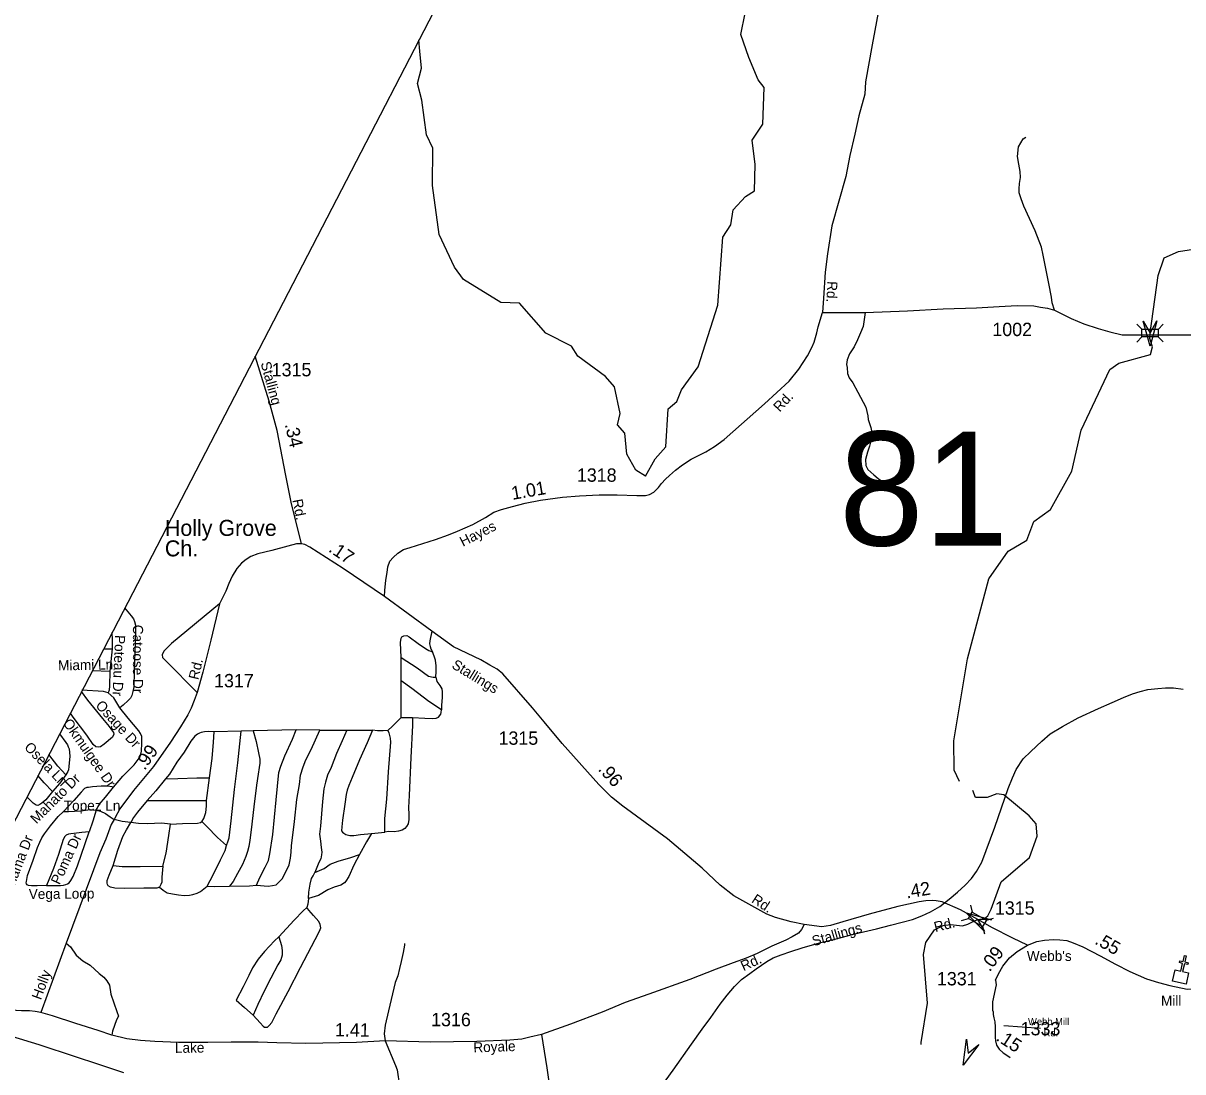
# Model space of a CAD drawing. Extents: x 2220236 to 2384410, y 720751 to 894131.
# Drawn here: x 2242976 to 2253834, y 796802 to 806622 of the extents above; entities that cross this region are included whole.
import ezdxf

# ---------------------------------------------------------------- set-up
doc = ezdxf.new("R2010")
doc.units = 0
doc.layers.add('Default', color=7, linetype='Continuous')

msp = doc.modelspace()

# ---------------------------------------------------------------- linework, layer by layer
at = {"layer": 'Default'}
for p, q in [((2253403, 803804), (2253452, 803756)), ((2253603, 803755), (2253652, 803804)), ((2253403, 803636), (2253452, 803685)), ((2253603, 803686), (2253652, 803637)), ((2243728, 800764), (2243808, 800763)), ((2243808, 800763), (2243788, 800553)), ((2246514, 800463), (2246514, 800682)), ((2243621, 800559), (2243788, 800553)), ((2246516, 800121), (2246621, 800119)), ((2245016, 799993), (2244766, 799985)), ((2245129, 799997), (2245016, 799993)), ((2245532, 800005), (2245129, 799997)), ((2245754, 800003), (2245532, 800005)), ((2245754, 800003), (2246008, 800002)), ((2244694, 799342), (2244721, 799554)), ((2246239, 799033), (2246363, 799048)), ((2251845, 798364), (2251863, 798298)), ((2251762, 798218), (2251829, 798237)), ((2251995, 798223), (2252061, 798241)), ((2251960, 798163), (2251979, 798096))]:
    msp.add_line(p, q, dxfattribs=at)
for points in [[(2293118, 894131), (2291904, 891776), (2258822, 829665), (2255410, 823324), (2242089, 797599), (2231460, 775981), (2225011, 762953), (2220576, 753519)], [(2251032, 806993), (2250925, 806420), (2250862, 806072), (2250857, 805957), (2250801, 805756), (2250763, 805583), (2250717, 805382), (2250679, 805185), (2250549, 804725), (2250508, 804462), (2250485, 804290), (2250471, 804047), (2250461, 803914)], [(2248804, 802379), (2248895, 802544), (2248994, 802654), (2249015, 803011), (2249098, 803078), (2249139, 803189), (2249296, 803405), (2249482, 803982), (2249527, 804617), (2249601, 804734), (2249625, 804874), (2249741, 805000), (2249824, 805051), (2249830, 805300), (2249803, 805527), (2249902, 805676), (2249916, 806020), (2249857, 806093), (2249772, 806302), (2249695, 806516), (2249735, 806716)], [(2248804, 802379), (2248712, 802437), (2248628, 802586), (2248609, 802783), (2248542, 802860), (2248566, 802968), (2248514, 803218), (2248430, 803315), (2248170, 803504), (2248111, 803597), (2247869, 803720), (2247625, 804001), (2247450, 804007), (2247098, 804221), (2247014, 804338), (2246870, 804643), (2246808, 805103), (2246813, 805451), (2246754, 805577), (2246710, 805902), (2246667, 806057), (2246707, 806201), (2246689, 806359), (2246680, 806465)], [(2252632, 803935), (2252612, 804005), (2252606, 804055), (2252579, 804183), (2252528, 804450), (2252510, 804526), (2252452, 804677), (2252346, 804908), (2252320, 804976), (2252303, 805032), (2252301, 805072), (2252306, 805122), (2252316, 805176), (2252311, 805234), (2252299, 805301), (2252288, 805375), (2252297, 805465), (2252339, 805538), (2252365, 805554)], [(2251743, 799520), (2251692, 799626), (2251690, 799902), (2251817, 800670), (2252019, 801420), (2252200, 801679), (2252374, 801780), (2252439, 801956), (2252597, 802068), (2252794, 802428), (2252882, 802810), (2253152, 803378), (2253235, 803439), (2253532, 803521), (2253551, 803592), (2253526, 803671), (2253528, 803719), (2253604, 804258), (2253660, 804424), (2253793, 804483), (2254076, 804527), (2254234, 804638), (2254432, 804821), (2254781, 805304)], [(2250461, 803914), (2250861, 803913), (2251258, 803929), (2251592, 803947), (2251904, 803958), (2252114, 803970), (2252283, 803978), (2252438, 803974), (2252502, 803962), (2252566, 803952), (2252632, 803935), (2252789, 803857), (2252909, 803807), (2253043, 803764), (2253152, 803731), (2253266, 803704), (2253555, 803704)], [(2246358, 801252), (2246363, 801310), (2246373, 801406), (2246383, 801477), (2246390, 801530), (2246410, 801584), (2246442, 801620), (2246483, 801659), (2246536, 801693), (2246600, 801712), (2246719, 801751), (2246837, 801788), (2246959, 801832), (2247043, 801865), (2247186, 801927), (2247305, 801993), (2247384, 802042), (2247454, 802069), (2247557, 802096), (2247677, 802126), (2247819, 802157), (2248026, 802184), (2248185, 802196), (2248370, 802204), (2248538, 802207), (2248723, 802200), (2248802, 802200), (2248841, 802210), (2248882, 802232), (2248926, 802274), (2248954, 802311), (2248992, 802352), (2249029, 802387), (2249084, 802435), (2249151, 802486), (2249231, 802538), (2249367, 802608), (2249450, 802658), (2249541, 802724), (2249918, 803058), (2250149, 803269), (2250238, 803381), (2250319, 803506), (2250360, 803584), (2250383, 803636), (2250407, 803724), (2250420, 803780), (2250461, 803914)], [(2250861, 803913), (2250841, 803781), (2250818, 803724), (2250789, 803657), (2250758, 803590), (2250715, 803527), (2250692, 803471), (2250686, 803426), (2250691, 803397), (2250696, 803342), (2250711, 803301), (2250746, 803254), (2250793, 803167), (2250866, 803026), (2250886, 802944), (2250889, 802911), (2250914, 802836), (2250922, 802790), (2250923, 802750), (2250901, 802662), (2250882, 802606), (2250864, 802535), (2250866, 802479), (2250884, 802444), (2250940, 802394), (2250981, 802359), (2251012, 802337)], [(2253555, 803704), (2253761, 803704), (2254077, 803704), (2254880, 803709), (2255191, 803723), (2255579, 803736)], [(2245583, 801748), (2245486, 802137), (2245436, 802386), (2245354, 802807), (2245281, 803082), (2245147, 803505)], [(2245583, 801748), (2245536, 801746), (2245455, 801724), (2245303, 801685), (2245175, 801652), (2245109, 801629), (2245065, 801600), (2245022, 801567), (2244978, 801517), (2244933, 801443), (2244902, 801374), (2244875, 801304), (2244816, 801186), (2244734, 800843), (2244658, 800545), (2244606, 800354), (2244578, 800280), (2244549, 800207), (2244518, 800145), (2244448, 800034), (2244355, 799889), (2244196, 799660), (2244008, 799437), (2243882, 799266), (2243833, 799179), (2243827, 799165), (2243801, 799117), (2243749, 798980), (2243693, 798852), (2243380, 798008), (2243142, 797357)], [(2246358, 801252), (2245974, 801517), (2245660, 801715), (2245614, 801740), (2245583, 801748)], [(2250290, 798181), (2250166, 798208), (2250022, 798249), (2249939, 798278), (2249630, 798449), (2249504, 798551), (2249335, 798709), (2249009, 798983), (2248592, 799290), (2248486, 799373), (2248365, 799492), (2248022, 799876), (2247855, 800079), (2247744, 800211), (2247467, 800528), (2247415, 800573), (2247347, 800611), (2247263, 800660), (2247005, 800783), (2246804, 800930), (2246358, 801252)], [(2243926, 801147), (2243988, 801071), (2244008, 801045), (2244020, 801018), (2244027, 800984), (2244029, 800925), (2244016, 800550), (2244011, 800408), (2244003, 800363), (2243994, 800327), (2243980, 800301), (2243959, 800278), (2243914, 800235), (2243881, 800211)], [(2244816, 801186), (2244366, 800812), (2244292, 800743), (2244279, 800706), (2244281, 800681), (2244316, 800648), (2244606, 800354)], [(2243806, 800915), (2243808, 800848), (2243808, 800763)], [(2246514, 800682), (2246510, 800824), (2246514, 800862), (2246523, 800876), (2246539, 800884), (2246568, 800888), (2246591, 800876), (2246675, 800814), (2246744, 800767), (2246775, 800748), (2246810, 800736)], [(2246804, 800930), (2246784, 800839), (2246782, 800811), (2246788, 800784), (2246794, 800763), (2246810, 800736)], [(2246514, 800682), (2246665, 800585), (2246772, 800508), (2246815, 800499), (2246840, 800499)], [(2246840, 800499), (2246843, 800552), (2246843, 800603), (2246836, 800657), (2246826, 800694), (2246810, 800736)], [(2243788, 800553), (2243786, 800416), (2243782, 800375), (2243773, 800350)], [(2246516, 800121), (2246514, 800308), (2246514, 800463)], [(2246894, 800192), (2246775, 800271), (2246616, 800391), (2246514, 800463)], [(2246840, 800499), (2246851, 800457), (2246878, 800420), (2246896, 800390), (2246900, 800362), (2246898, 800312), (2246892, 800234), (2246894, 800192)], [(2243520, 800363), (2243580, 800282), (2243719, 800112), (2243781, 800036), (2243804, 800005), (2243822, 799980), (2243826, 799964), (2243813, 799936), (2243734, 799872), (2243699, 799847), (2243684, 799843), (2243656, 799847), (2243631, 799868), (2243571, 799954), (2243454, 800112), (2243417, 800163)], [(2243773, 800350), (2243750, 800359), (2243728, 800365), (2243527, 800377)], [(2243881, 800211), (2243825, 800303), (2243773, 800350)], [(2248916, 796614), (2249062, 796819), (2249234, 797062), (2249335, 797201), (2249416, 797312), (2249501, 797436), (2249568, 797521), (2249638, 797600), (2249703, 797666), (2249779, 797723), (2249839, 797767), (2249938, 797836), (2249999, 797869), (2250073, 797899), (2250163, 797930), (2250271, 797964), (2250434, 798010), (2250590, 798047), (2250763, 798094), (2250967, 798142), (2251096, 798177), (2251206, 798204), (2251304, 798229), (2251390, 798264), (2251473, 798302), (2251559, 798351), (2251646, 798418), (2251726, 798486), (2251795, 798551), (2251857, 798613), (2251902, 798678), (2251953, 798766), (2252073, 799093), (2252198, 799456), (2252239, 799554), (2252274, 799634), (2252341, 799733), (2252411, 799801), (2252514, 799900), (2252593, 799967), (2252707, 800035), (2252854, 800117), (2253045, 800206), (2253173, 800261), (2253280, 800308), (2253364, 800341), (2253434, 800365), (2253508, 800382), (2253599, 800393), (2253672, 800397), (2253747, 800398), (2253838, 800387)], [(2243823, 799468), (2243909, 799570), (2244017, 799676), (2244071, 799752), (2244085, 799804), (2244088, 799879), (2244087, 799943), (2244074, 799970), (2244060, 799995), (2243960, 800114), (2243881, 800211)], [(2246621, 800119), (2246737, 800114), (2246805, 800110), (2246843, 800114), (2246865, 800124), (2246886, 800151), (2246890, 800166), (2246894, 800192)], [(2246621, 800119), (2246621, 800044), (2246605, 799747), (2246590, 799390), (2246584, 799277), (2246588, 799211), (2246586, 799164), (2246580, 799124), (2246566, 799100), (2246549, 799081), (2246524, 799064), (2246491, 799056), (2246450, 799050), (2246398, 799052), (2246363, 799048)], [(2246390, 799999), (2246433, 800040), (2246491, 800094), (2246516, 800121)], [(2243315, 799968), (2243376, 799887), (2243390, 799864), (2243399, 799847), (2243408, 799827), (2243413, 799759), (2243403, 799663), (2243400, 799631), (2243395, 799616), (2243386, 799598), (2243375, 799582)], [(2244766, 799985), (2244714, 799990), (2244673, 799985), (2244642, 799981), (2244628, 799975), (2244607, 799965), (2244582, 799944), (2244545, 799899), (2244483, 799796), (2244415, 799703), (2244345, 799589), (2244310, 799546)], [(2244721, 799554), (2244747, 799735), (2244758, 799889), (2244766, 799985)], [(2244881, 798921), (2244897, 798964), (2244906, 798993), (2244923, 799152), (2244954, 799445), (2244987, 799697), (2245016, 799993)], [(2245129, 799997), (2245158, 799895), (2245179, 799789), (2245191, 799729), (2245193, 799694), (2245185, 799653), (2245177, 799591), (2245160, 799486), (2245137, 799283), (2245111, 799069), (2245098, 798972), (2245090, 798913), (2245078, 798867), (2245061, 798820), (2245030, 798745), (2244983, 798661), (2244943, 798586), (2244908, 798540)], [(2245160, 798550), (2245191, 798621), (2245241, 798719), (2245274, 798780), (2245286, 798845), (2245313, 799024), (2245344, 799350), (2245371, 799604), (2245389, 799665), (2245426, 799760), (2245499, 799917), (2245532, 800005)], [(2245160, 798550), (2245269, 798540), (2245311, 798548), (2245346, 798554), (2245364, 798571), (2245400, 798610), (2245437, 798676), (2245468, 798742), (2245478, 798804), (2245484, 798858), (2245490, 798918), (2245517, 799145), (2245538, 799354), (2245563, 799494), (2245573, 799579), (2245598, 799658), (2245624, 799723), (2245674, 799821), (2245754, 800003)], [(2246008, 800002), (2245963, 799901), (2245909, 799783), (2245860, 799653), (2245825, 799579), (2245806, 799515), (2245790, 799453), (2245779, 799333), (2245769, 799217), (2245759, 799104), (2245752, 799027), (2245761, 798963), (2245767, 798903), (2245773, 798858), (2245771, 798835), (2245763, 798798), (2245744, 798761), (2245719, 798699), (2245707, 798668)], [(2246246, 800002), (2246198, 799883), (2246126, 799724), (2246058, 799559), (2246025, 799485), (2246010, 799439), (2246002, 799398), (2245988, 799310), (2245967, 799159), (2245959, 799097), (2245957, 799058), (2245967, 799048), (2245979, 799038), (2245998, 799025), (2246035, 799015), (2246072, 799015), (2246134, 799025), (2246239, 799033)], [(2246008, 800002), (2246194, 800002), (2246246, 800002)], [(2246390, 799999), (2246347, 799995), (2246293, 799997), (2246246, 800002)], [(2246363, 799048), (2246363, 799174), (2246380, 799356), (2246396, 799610), (2246419, 799888), (2246415, 799927), (2246403, 799976), (2246390, 799999)], [(2243375, 799582), (2243301, 799664), (2243215, 799774)], [(2243375, 799582), (2243319, 799504), (2243252, 799427)], [(2243252, 799427), (2243173, 799507), (2243114, 799578)], [(2243823, 799468), (2243771, 799476), (2243707, 799476), (2243625, 799470), (2243587, 799466), (2243571, 799464), (2243550, 799454), (2243519, 799421), (2243451, 799342), (2243354, 799241)], [(2244310, 799546), (2244217, 799435), (2244136, 799344)], [(2244310, 799546), (2244425, 799550), (2244603, 799554), (2244721, 799554)], [(2243252, 799427), (2243189, 799350), (2243152, 799318), (2243131, 799305), (2243114, 799296), (2243098, 799298), (2243071, 799317), (2243010, 799378)], [(2243660, 799253), (2243687, 799305), (2243746, 799375), (2243823, 799468)], [(2251383, 797058), (2251385, 797077), (2251443, 797444), (2251406, 797900), (2251428, 798012), (2251508, 798132), (2251589, 798174), (2251658, 798183), (2251770, 798170), (2251820, 798184), (2251912, 798229), (2251976, 798237), (2252010, 798264), (2252041, 798324), (2252134, 798581), (2252398, 798808), (2252472, 799010), (2252462, 799125), (2252395, 799199), (2252160, 799397), (2252094, 799405), (2252002, 799371), (2251894, 799370), (2251868, 799436)], [(2243354, 799241), (2243400, 799241), (2243515, 799247), (2243602, 799258), (2243660, 799253)], [(2244136, 799344), (2244046, 799235), (2244008, 799185), (2243984, 799136)], [(2244136, 799344), (2244343, 799344), (2244694, 799342)], [(2244649, 799148), (2244652, 799150), (2244669, 799175), (2244685, 799231), (2244692, 799291), (2244694, 799342)], [(2243195, 798547), (2243107, 798545), (2243053, 798543), (2243026, 798547), (2243014, 798553), (2243008, 798562), (2243005, 798572), (2243008, 798586), (2243016, 798642), (2243069, 798783), (2243111, 798904), (2243131, 798952), (2243150, 798995), (2243175, 799030), (2243233, 799105), (2243303, 799194), (2243354, 799241)], [(2243660, 799253), (2243629, 799150), (2243594, 799051)], [(2243660, 799253), (2243701, 799243), (2243746, 799220), (2243792, 799189), (2243827, 799165)], [(2243984, 799136), (2243903, 799146), (2243827, 799165)], [(2244357, 799123), (2244467, 799129), (2244607, 799132), (2244636, 799138), (2244649, 799148)], [(2244881, 798921), (2244795, 798997), (2244696, 799099), (2244649, 799148)], [(2243594, 799051), (2243526, 799045), (2243474, 799037), (2243424, 799030), (2243402, 799028), (2243379, 799020), (2243365, 799006), (2243352, 798977), (2243307, 798838), (2243261, 798706), (2243195, 798547)], [(2243195, 798547), (2243268, 798547), (2243327, 798547), (2243354, 798551), (2243375, 798555), (2243391, 798562), (2243406, 798572), (2243424, 798595), (2243443, 798632), (2243484, 798731), (2243557, 798942), (2243594, 799051)], [(2243819, 798733), (2243864, 798878), (2243909, 799006), (2243945, 799068), (2243984, 799136)], [(2244357, 799123), (2244271, 799132), (2244139, 799125), (2244056, 799127), (2243984, 799136)], [(2244285, 798729), (2244314, 798849), (2244339, 799014), (2244357, 799123)], [(2246239, 799033), (2246192, 798955), (2246124, 798837)], [(2244698, 798542), (2244754, 798648), (2244824, 798787), (2244867, 798875), (2244881, 798921)], [(2246124, 798837), (2246072, 798736), (2246025, 798631), (2245998, 798587), (2245986, 798573), (2245951, 798550), (2245889, 798530), (2245829, 798507), (2245740, 798455), (2245649, 798424)], [(2245707, 798668), (2245794, 798705), (2245851, 798746), (2245926, 798775), (2246045, 798810), (2246124, 798837)], [(2244254, 798533), (2244229, 798522), (2244205, 798522), (2244105, 798522), (2243922, 798520), (2243833, 798522), (2243794, 798531), (2243771, 798543), (2243765, 798555), (2243763, 798568), (2243763, 798593), (2243781, 798644), (2243819, 798733)], [(2243819, 798733), (2243903, 798725), (2244072, 798725), (2244285, 798729)], [(2244285, 798729), (2244273, 798626), (2244273, 798578), (2244266, 798555), (2244254, 798533)], [(2245649, 798424), (2245651, 798486), (2245664, 798561), (2245677, 798613), (2245691, 798638), (2245707, 798668)], [(2244254, 798533), (2244287, 798503), (2244326, 798478), (2244374, 798468), (2244430, 798459), (2244485, 798455), (2244533, 798457), (2244566, 798463), (2244605, 798474), (2244638, 798492), (2244669, 798515), (2244698, 798542)], [(2244698, 798542), (2244770, 798538), (2244908, 798540)], [(2244908, 798540), (2245094, 798544), (2245160, 798550)], [(2245649, 798424), (2245641, 798373), (2245633, 798340)], [(2251944, 798212), (2251754, 798318), (2251580, 798393), (2251526, 798403), (2251489, 798407), (2251427, 798405), (2251366, 798395), (2251167, 798349), (2250899, 798278), (2250651, 798206), (2250536, 798173), (2250453, 798160), (2250290, 798181)], [(2245131, 797333), (2245195, 797261), (2245224, 797230), (2245236, 797222), (2245248, 797222), (2245263, 797222), (2245279, 797236), (2245304, 797265), (2245345, 797344), (2245459, 797556), (2245574, 797779), (2245709, 798042), (2245752, 798121), (2245764, 798152), (2245758, 798183), (2245744, 798210), (2245696, 798266), (2245651, 798317), (2245633, 798340)], [(2245633, 798340), (2245599, 798311), (2245513, 798224), (2245370, 798067)], [(2250290, 798181), (2250265, 798136), (2250237, 798102), (2250177, 798065), (2250117, 798034), (2249987, 797979), (2249849, 797910), (2249745, 797867), (2249624, 797824), (2249465, 797764), (2249219, 797667), (2248833, 797530), (2248612, 797452), (2248398, 797361), (2248101, 797248), (2247828, 797153), (2247721, 797128), (2247644, 797107), (2247533, 797099), (2247223, 797086), (2246788, 797080), (2246367, 797091), (2246097, 797078), (2245624, 797069), (2245352, 797073), (2245178, 797079), (2244924, 797081), (2244706, 797077), (2244431, 797077), (2244208, 797085), (2244075, 797095), (2243947, 797110), (2243806, 797147), (2243678, 797188), (2243468, 797254), (2243251, 797327), (2243142, 797357)], [(2252381, 797989), (2252243, 798053), (2252047, 798155), (2251944, 798212)], [(2245370, 798067), (2245329, 798029), (2245236, 797928), (2245176, 797856), (2245125, 797775), (2245089, 797705), (2245036, 797598), (2244972, 797474), (2245048, 797405), (2245131, 797333)], [(2245370, 798067), (2245395, 797985), (2245401, 797937), (2245401, 797894), (2245389, 797851), (2245362, 797803), (2245296, 797679), (2245234, 797559), (2245174, 797432), (2245131, 797333)], [(2243380, 798008), (2243420, 797974), (2243473, 797894), (2243535, 797841), (2243603, 797801), (2243687, 797723), (2243730, 797689), (2243761, 797655), (2243783, 797615), (2243798, 797531), (2243826, 797447), (2243854, 797367), (2243870, 797322), (2243851, 797289), (2243832, 797237), (2243813, 797184), (2243806, 797147)], [(2246546, 798003), (2246547, 797988), (2246534, 797920), (2246516, 797835), (2246501, 797769), (2246483, 797701), (2246460, 797639), (2246396, 797373), (2246367, 797239), (2246356, 797159), (2246367, 797091)], [(2252082, 797660), (2252108, 797720), (2252150, 797791), (2252211, 797870), (2252282, 797929), (2252381, 797989)], [(2252381, 797989), (2252466, 798022), (2252539, 798035), (2252625, 798043), (2252684, 798038), (2252747, 798031), (2252809, 798010), (2252898, 797974), (2253060, 797889), (2253203, 797811), (2253339, 797743), (2253494, 797674), (2253608, 797638), (2253713, 797610), (2253875, 797577), (2253989, 797579), (2254112, 797585), (2254247, 797600), (2254414, 797633), (2254628, 797672), (2254855, 797713), (2255025, 797740), (2255163, 797761)], [(2252082, 797660), (2252088, 797616), (2252053, 797457), (2252051, 797415), (2252054, 797380), (2252058, 797363), (2252060, 797339), (2252065, 797308), (2252075, 797272), (2252078, 797224), (2252076, 797171), (2252078, 797124), (2252082, 797094), (2252091, 797052), (2252114, 797016), (2252153, 796979), (2252205, 796946), (2252218, 796938)], [(2243142, 797357), (2243088, 797366), (2243036, 797372), (2242962, 797375), (2242811, 797382), (2242606, 797407), (2242509, 797430), (2242434, 797451), (2242292, 797508), (2242221, 797547), (2242101, 797622)], [(2241996, 797410), (2242195, 797349), (2242493, 797259), (2242868, 797137), (2243123, 797057), (2243464, 796945), (2243672, 796877), (2243915, 796795)], [(2252502, 797208), (2252159, 797234)], [(2246367, 797091), (2246463, 796862), (2246477, 796820), (2246489, 796756), (2246498, 796698), (2246498, 796636), (2246505, 796553), (2246504, 796493), (2246498, 796415), (2246489, 796329), (2246468, 796193), (2246465, 796133), (2246470, 796051), (2246480, 796009), (2246496, 795965), (2246523, 795919), (2246547, 795869), (2246562, 795836), (2246570, 795760), (2246590, 795532), (2246565, 795453)], [(2247828, 797153), (2247880, 796839), (2247920, 796551), (2247939, 796435), (2247950, 796326), (2247958, 796258)]]:
    msp.add_lwpolyline(points, dxfattribs=at)
for points in [[(2253590, 803834), (2253530, 803598), (2253464, 803832), (2253528, 803719)], [(2253452, 803756), (2253603, 803756), (2253603, 803685), (2253452, 803685)], [(2251978, 798117), (2251807, 798290), (2252042, 798226), (2251912, 798229)], [(2251863, 798298), (2251995, 798223), (2251960, 798162), (2251829, 798237)], [(2253762, 797756), (2253817, 797744), (2253833, 797818), (2253802, 797825), (2253805, 797841), (2253837, 797834), (2253849, 797893), (2253865, 797890), (2253852, 797831), (2253884, 797824), (2253880, 797808), (2253849, 797815), (2253833, 797741), (2253889, 797729), (2253867, 797624), (2253739, 797652)], [(2251926, 797059), (2251778, 796865), (2251809, 797107), (2251824, 796978)]]:
    msp.add_lwpolyline(points, close=True, dxfattribs=at)

# ---------------------------------------------------------------- texts
for s, height, rotation, p in [('Rd.', 95, 267.4267, (2250506, 804208)), ('Stalling', 95, 285.1532, (2245199, 803439)), ('Rd.', 95, 47.1587, (2250060, 802975)), ('.34', 125, 283.0071, (2245425, 802865)), ('1.01', 125, 9.7803, (2247558, 802158)), ('Rd.', 95, 280.875, (2245497, 802157)), ('Hayes', 95, 27.0566, (2247094, 801718)), ('.17', 125, 325.9904, (2245827, 801680)), ('Catoose Dr', 95, 269.994, (2244004, 800989)), ('Poteau Dr', 95, 267.6038, (2243837, 800894)), ('Miami Ln', 95, 1.0942, (2243304, 800561)), ('Rd.', 95, 76.6682, (2244616, 800468)), ('Stallings', 95, 328.6937, (2246981, 800589)), ('Osage Dr', 95, 312.4068, (2243648, 800228)), ('Okmulgee Dr', 95, 305.0131, (2243344, 800068)), ('Osela Ln', 95, 314.1558, (2242980, 799835)), ('.99', 125, 55.1822, (2244114, 799619)), ('Mahato Dr', 95, 45.0138, (2243100, 799120)), ('.96', 125, 312.0355, (2248353, 799631)), ('Chama Dr', 95, 68.7775, (2242863, 798456)), ('Poma Dr', 95, 65.2856, (2243317, 798548)), ('Vega Loop', 95, 0.5151, (2243029, 798420)), ('.42', 125, 9.4682, (2251250, 798425)), ('Rd.', 95, 326.9978, (2249789, 798394)), ('Stallings', 95, 16.1972, (2250378, 797978)), ('Rd.', 95, 14.1329, (2251518, 798110)), ('.55', 125, 330.2984, (2253002, 798006)), ('.09', 125, 52.5676, (2252026, 797732)), ('Rd.', 95, 24.5283, (2249721, 797744)), ('Holly', 95, 69.81, (2243142, 797470)), ('1.41', 125, 359.4943, (2245895, 797134)), ('Royale', 95, 2.0614, (2247193, 796983)), ('.15', 125, 327.362, (2252078, 797102)), ('Lake', 95, 0.4653, (2244398, 796980))]:
    msp.add_text(s, height=height, rotation=rotation, dxfattribs=at).set_placement(p)
for s, height, p in [('1002', 125, (2252051, 803692)), ('1315', 125, (2245303, 803315)), ('81', 1066.3, (2250615, 801731)), ('1318', 125, (2248161, 802328)), ('Holly Grove', 150, (2244303, 801821)), ('Ch.', 150, (2244303, 801629)), ('1317', 125, (2244764, 800403)), ('1315', 125, (2247427, 799865)), ('Topez Ln', 95, (2243357, 799248)), ('1315', 125, (2252075, 798274)), ("Webb's ", 95, (2252374, 797840)), ('1331', 125, (2251532, 797612)), ('Mill', 95, (2253630, 797421)), ('1316', 125, (2246796, 797229)), ('Webb Mill', 65.6, (2252385, 797241)), ('1333', 125, (2252316, 797144)), ('      Rd.', 65.6, (2252385, 797134))]:
    msp.add_text(s, height=height, dxfattribs=at).set_placement(p)

doc.saveas('drawing.dxf')
